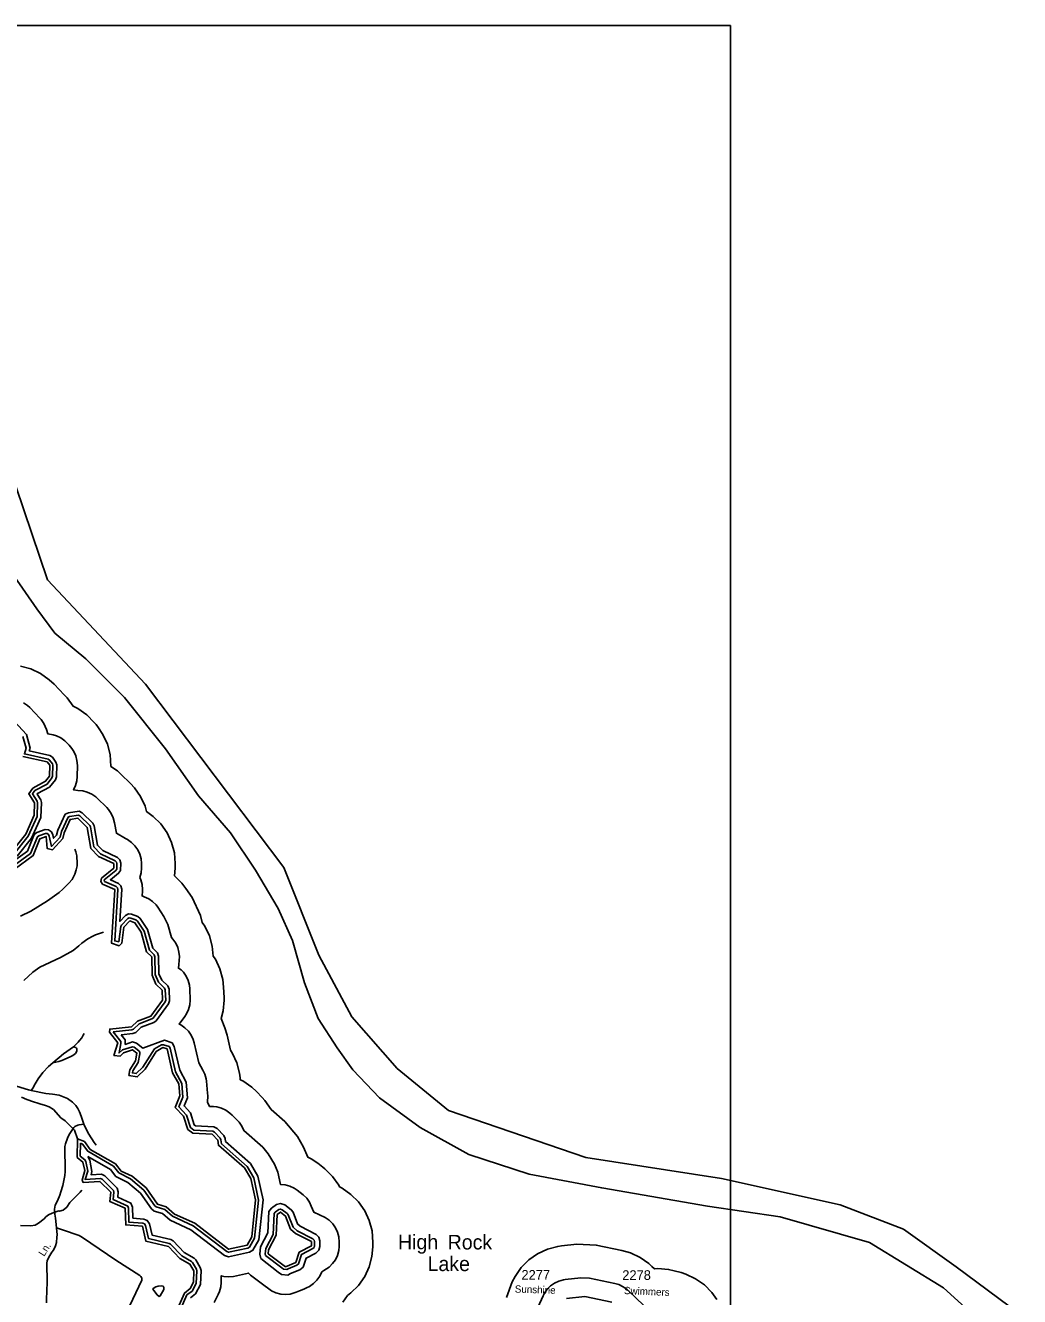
# Model space of a CAD drawing. Extents: x 1473865 to 1648260, y 639067 to 773536.
# Drawn here: x 1612503 to 1625428, y 686186 to 702708 of the extents above; entities that cross this region are included whole.
import ezdxf

# ---------------------------------------------------------------- set-up
doc = ezdxf.new("R2010")
doc.units = 0
for name, color, linetype in [('Exist Boundary Political CountyLine', 7, 'Continuous'), ('Exist Hydrographic Buffer Line', 7, 'Continuous'), ('Exist Hydrographic Island Shore', 7, 'Continuous'), ('Exist Hydrographic Lake Shore', 7, 'Continuous'), ('Exist Hydrographic Lake Shore Label', 7, 'Continuous'), ('Exist Hydrographic Misc Water Feature', 7, 'Continuous'), ('Exist Hydrographic River Shore', 7, 'Continuous'), ('Exist Road Non-System Type 51', 7, 'Continuous'), ('Exist Road Non-System Type 51 Label', 7, 'Continuous'), ('Exist Road Secondary Type 51 Label', 7, 'Continuous'), ('Exist Road Secondary Type 51 Number Label', 7, 'Continuous'), ('Map Preparation Inset Cut Line', 7, 'Continuous')]:
    doc.layers.add(name, color=color, linetype=linetype)

msp = doc.modelspace()

# ---------------------------------------------------------------- linework, layer by layer
at = {"layer": 'Exist Boundary Political CountyLine'}
msp.add_lwpolyline([(1612356, 695548), (1612651, 695125), (1612887, 694810), (1613290, 694475), (1613792, 693974), (1614323, 693305), (1614755, 692695), (1615168, 692212), (1615493, 691730), (1615788, 691228), (1615975, 690815), (1616132, 690264), (1616309, 689802), (1616555, 689418), (1616761, 689133), (1617105, 688769), (1617636, 688385), (1618266, 688031), (1619053, 687775), (1619997, 687598), (1621373, 687361), (1622317, 687224), (1623478, 686889), (1624441, 686299), (1625326, 685492)], dxfattribs=at)
at = {"layer": 'Exist Hydrographic Buffer Line'}
for points in [[(1616631, 686115), (1616691, 686202), (1616735, 686233), (1616834, 686331), (1616914, 686445), (1616973, 686572), (1617009, 686707), (1617021, 686831), (1617022, 686887), (1617010, 687040), (1616974, 687175), (1616915, 687301), (1616835, 687416), (1616736, 687514), (1616622, 687594), (1616587, 687613), (1616577, 687633), (1616497, 687747), (1616398, 687846), (1616371, 687868), (1616305, 687919), (1616218, 687976), (1616173, 687998), (1616120, 688130), (1616039, 688267), (1615878, 688460), (1615699, 688616), (1615618, 688733), (1615582, 688773), (1615508, 688850), (1615445, 688909), (1615331, 688989), (1615297, 689005), (1615295, 689027), (1615286, 689090), (1615250, 689225), (1615194, 689346), (1615171, 689387), (1615126, 689583), (1615098, 689678), (1615049, 689802), (1615075, 689900), (1615087, 690039), (1615086, 690075), (1615080, 690207), (1615069, 690309), (1615033, 690444), (1614974, 690570), (1614945, 690612), (1614933, 690739), (1614897, 690874), (1614838, 691000), (1614802, 691050), (1614778, 691140), (1614670, 691372), (1614589, 691492), (1614539, 691558), (1614443, 691654), (1614452, 691755), (1614452, 691814), (1614440, 691953), (1614404, 692088), (1614345, 692214), (1614265, 692329), (1614166, 692427), (1614078, 692489), (1614060, 692558), (1614001, 692684), (1613921, 692799), (1613868, 692855), (1613745, 692976), (1613699, 693018), (1613616, 693076), (1613607, 693231), (1613571, 693365), (1613512, 693492), (1613455, 693577), (1613423, 693620), (1613399, 693649), (1613300, 693748), (1613186, 693828), (1613123, 693858), (1613045, 693968), (1613009, 694009), (1612877, 694146), (1612814, 694204), (1612700, 694284), (1612574, 694343), (1612439, 694379)], [(1614684, 689527), (1614658, 689584), (1614622, 689636), (1614578, 689680), (1614526, 689716), (1614504, 689726), (1614577, 689826), (1614599, 689859), (1614625, 689916), (1614642, 689976), (1614647, 690039), (1614641, 690187), (1614636, 690233), (1614619, 690293), (1614593, 690350), (1614557, 690402), (1614528, 690433), (1614492, 690454), (1614496, 690502), (1614505, 690608), (1614500, 690662), (1614483, 690723), (1614457, 690780), (1614421, 690831), (1614402, 690853), (1614354, 691021), (1614305, 691126), (1614224, 691246), (1614202, 691276), (1614157, 691320), (1614106, 691356), (1614049, 691382), (1614021, 691393), (1614025, 691457), (1614025, 691479), (1614020, 691542), (1614003, 691603), (1613990, 691631), (1614007, 691693), (1614012, 691755), (1614012, 691814), (1614007, 691877), (1613990, 691938), (1613964, 691994), (1613928, 692046), (1613884, 692090), (1613832, 692126), (1613805, 692141), (1613686, 692208), (1613663, 692345), (1613646, 692407), (1613620, 692464), (1613584, 692516), (1613560, 692541), (1613437, 692662), (1613417, 692681), (1613365, 692717), (1613308, 692743), (1613248, 692759), (1613185, 692765), (1613129, 692771), (1613155, 692827), (1613172, 692888), (1613177, 692945), (1613179, 693087), (1613174, 693154), (1613157, 693215), (1613131, 693272), (1613106, 693310), (1613073, 693353), (1613018, 693411), (1612966, 693447), (1612909, 693473), (1612863, 693487), (1612794, 693502), (1612777, 693558), (1612744, 693634), (1612708, 693685), (1612692, 693704), (1612560, 693841), (1612532, 693867), (1612480, 693903)], [(1612398, 691910), (1612582, 692144), (1612706, 692414), (1612712, 692609), (1612703, 692644), (1612655, 692718), (1612660, 692725), (1612817, 692808), (1612894, 692902), (1612907, 692941), (1612910, 693097), (1612900, 693134), (1612854, 693196), (1612821, 693220), (1612554, 693278), (1612564, 693315), (1612516, 693491), (1612360, 693660)], [(1612355, 691936), (1612539, 692171), (1612655, 692426), (1612661, 692603), (1612656, 692623), (1612595, 692719), (1612626, 692763), (1612785, 692847), (1612849, 692927), (1612857, 692950), (1612859, 693091), (1612854, 693112), (1612818, 693159), (1612800, 693173), (1612490, 693240), (1612512, 693315), (1612470, 693466)], [(1613643, 689627), (1613887, 689653), (1613909, 689662), (1613981, 689732), (1614149, 689794), (1614166, 689806), (1614319, 690015), (1614327, 690039), (1614321, 690172), (1614312, 690196), (1614233, 690271), (1614190, 690372), (1614185, 690601), (1614176, 690626), (1614115, 690688), (1614046, 690935), (1613959, 691067), (1613940, 691082), (1613873, 691106), (1613852, 691108), (1613833, 691099), (1613754, 691015), (1613744, 690995), (1613717, 690797), (1613664, 690809), (1613705, 691477), (1613700, 691499), (1613685, 691514), (1613533, 691581), (1613528, 691602), (1613677, 691724), (1613690, 691742), (1613692, 691814), (1613687, 691834), (1613672, 691849), (1613478, 691940), (1613393, 692030), (1613348, 692291), (1613339, 692310), (1613213, 692433), (1613192, 692444), (1613078, 692427), (1613059, 692418), (1612971, 692231), (1612954, 692159), (1612841, 692036), (1612813, 692171), (1612804, 692193), (1612787, 692205), (1612766, 692206), (1612676, 692173), (1612659, 692162), (1612570, 691943), (1612346, 691779)], [(1613748, 689587), (1613900, 689604), (1613937, 689619), (1614008, 689688), (1614173, 689749), (1614202, 689770), (1614365, 689992), (1614378, 690032), (1614371, 690183), (1614355, 690225), (1614275, 690300), (1614240, 690383), (1614235, 690611), (1614219, 690653), (1614160, 690714), (1614092, 690956), (1613997, 691101), (1613964, 691126), (1613884, 691156), (1613843, 691159), (1613803, 691141), (1613730, 691063), (1613756, 691481), (1613746, 691525), (1613714, 691556), (1613608, 691603), (1613714, 691689), (1613740, 691725), (1613743, 691820), (1613732, 691861), (1613702, 691891), (1613508, 691982), (1613440, 692053), (1613396, 692306), (1613381, 692339), (1613243, 692475), (1613201, 692497), (1613063, 692475), (1613022, 692456), (1612923, 692248), (1612907, 692183), (1612870, 692143), (1612861, 692186), (1612844, 692226), (1612805, 692254), (1612759, 692258), (1612652, 692218), (1612618, 692194), (1612529, 691976), (1612379, 691866)], [(1613219, 688179), (1613246, 688169), (1613313, 688075), (1613650, 687880), (1613719, 687793), (1613868, 687716), (1614042, 687571), (1614186, 687365), (1614205, 687351), (1614315, 687317), (1614416, 687229), (1614686, 687104), (1615121, 686770), (1615145, 686762), (1615396, 686817), (1615418, 686830), (1615482, 686943), (1615535, 687440), (1615471, 687730), (1615385, 687878), (1615051, 688173), (1615045, 688224), (1615036, 688245), (1614960, 688324), (1614938, 688336), (1614695, 688347), (1614649, 688382), (1614597, 688546), (1614499, 688653), (1614550, 688779), (1614538, 688955), (1614455, 689109), (1614385, 689413), (1614372, 689435), (1614300, 689460), (1614274, 689459), (1614183, 689405), (1614028, 689166), (1613945, 689084), (1613894, 689093), (1613898, 689121), (1613969, 689230), (1613993, 689343), (1613991, 689364), (1613979, 689380), (1613919, 689426), (1613895, 689434), (1613765, 689391), (1613721, 689353), (1613743, 689474), (1613743, 689500), (1613643, 689627)], [(1613315, 688007), (1613611, 687836), (1613681, 687747), (1613836, 687667), (1613999, 687531), (1614144, 687325), (1614179, 687298), (1614286, 687265), (1614384, 687180), (1614656, 687054), (1615093, 686718), (1615142, 686702), (1615418, 686762), (1615461, 686788), (1615538, 686925), (1615593, 687444), (1615526, 687752), (1615431, 687915), (1615106, 688202), (1615101, 688239), (1615085, 688278), (1614995, 688371), (1614954, 688393), (1614716, 688404), (1614699, 688417), (1614649, 688575), (1614566, 688665), (1614609, 688769), (1614595, 688972), (1614509, 689130), (1614439, 689435), (1614411, 689483), (1614310, 689518), (1614029, 689415), (1613947, 689478), (1613895, 689495), (1613801, 689464), (1613800, 689521), (1613748, 689587)], [(1614958, 686110), (1615010, 686211), (1615027, 686251), (1615044, 686312), (1615049, 686369), (1615050, 686456), (1615083, 686447), (1615145, 686442), (1615208, 686447), (1615405, 686491), (1615430, 686466), (1615603, 686335), (1615667, 686286), (1615704, 686262), (1615761, 686235), (1615822, 686219), (1615884, 686213), (1615947, 686219), (1616024, 686242), (1616065, 686259), (1616122, 686283), (1616158, 686298), (1616198, 686318), (1616249, 686354), (1616294, 686398), (1616330, 686450), (1616356, 686507), (1616385, 686525), (1616452, 686570), (1616497, 686614), (1616533, 686665), (1616559, 686722), (1616576, 686783), (1616581, 686839), (1616582, 686895), (1616577, 686964), (1616560, 687024), (1616534, 687081), (1616498, 687133), (1616453, 687177), (1616402, 687213), (1616251, 687283), (1616220, 687363), (1616196, 687413), (1616160, 687464), (1616115, 687509), (1616037, 687569), (1615998, 687595), (1615941, 687622), (1615881, 687638), (1615819, 687644), (1615783, 687801), (1615742, 687905), (1615661, 688042), (1615588, 688129), (1615343, 688343), (1615317, 688399), (1615281, 688451), (1615265, 688469), (1615191, 688546), (1615162, 688572), (1615111, 688608), (1615054, 688634), (1614994, 688651), (1614948, 688656), (1614897, 688658), (1614871, 688713), (1614873, 688794), (1614871, 688828), (1614857, 688986), (1614853, 689014), (1614836, 689075), (1614811, 689129), (1614756, 689226), (1614697, 689485), (1614684, 689527)], [(1614485, 685939), (1614604, 686207), (1614670, 686258), (1614725, 686356), (1614731, 686521), (1614726, 686542), (1614677, 686628), (1614662, 686643), (1614535, 686715), (1614391, 686865), (1614371, 686876), (1614104, 686939), (1614063, 687109), (1614050, 687131), (1614031, 687139), (1613846, 687154), (1613842, 687335), (1613833, 687360), (1613645, 687446), (1613653, 687542), (1613648, 687565), (1613501, 687711), (1613480, 687722), (1613280, 687709), (1613313, 687814), (1613290, 687941), (1613277, 687964), (1613217, 688012), (1613219, 688179)], [(1614648, 686171), (1614713, 686221), (1614779, 686341), (1614787, 686527), (1614777, 686563), (1614721, 686662), (1614696, 686687), (1614569, 686759), (1614425, 686909), (1614392, 686928), (1614150, 686985), (1614115, 687131), (1614088, 687174), (1614045, 687194), (1613900, 687206), (1613897, 687346), (1613876, 687401), (1613703, 687480), (1613709, 687546), (1613698, 687593), (1613534, 687756), (1613492, 687778), (1613357, 687769), (1613369, 687810), (1613343, 687961), (1613315, 688007)], [(1615791, 686505), (1615832, 686474), (1615913, 686464), (1615951, 686484), (1616071, 686532), (1616114, 686569), (1616152, 686686), (1616281, 686752), (1616318, 686788), (1616332, 686835), (1616333, 686909), (1616320, 686958), (1616284, 686994), (1616077, 687100), (1616042, 687130), (1615984, 687282), (1615959, 687315), (1615876, 687379), (1615820, 687397), (1615767, 687383), (1615701, 687334), (1615669, 687290), (1615655, 687013), (1615558, 686834), (1615550, 686737), (1615564, 686681), (1615791, 686505)], [(1615835, 686561), (1615860, 686541), (1615900, 686536), (1615921, 686548), (1616034, 686593), (1616053, 686610), (1616094, 686735), (1616239, 686810), (1616256, 686825), (1616261, 686845), (1616262, 686901), (1616257, 686921), (1616242, 686936), (1616038, 687041), (1615983, 687088), (1615921, 687247), (1615908, 687265), (1615843, 687315), (1615818, 687324), (1615798, 687318), (1615752, 687284), (1615738, 687265), (1615725, 686994), (1615627, 686813), (1615621, 686743), (1615626, 686722), (1615835, 686561)], [(1621494, 686147), (1621429, 686240), (1621330, 686338), (1621216, 686418), (1621090, 686477), (1621027, 686497), (1620936, 686522), (1620864, 686538), (1620725, 686550), (1620683, 686546), (1620649, 686578), (1620608, 686615), (1620494, 686695), (1620368, 686754), (1620257, 686786), (1619925, 686855), (1619674, 686867), (1619474, 686844), (1619423, 686837), (1619289, 686801), (1619162, 686742), (1619048, 686662), (1618949, 686564), (1618869, 686449), (1618832, 686377), (1618757, 686173)], [(1620537, 686075), (1620344, 686262), (1620325, 686278), (1620274, 686314), (1620217, 686341), (1620167, 686355), (1619835, 686424), (1619722, 686429), (1619522, 686407), (1619500, 686404), (1619439, 686388), (1619382, 686361), (1619331, 686325), (1619286, 686281), (1619250, 686229), (1619234, 686197), (1619076, 685846)], [(1620128, 686113), (1619774, 686187), (1619539, 686163)]]:
    msp.add_lwpolyline(points, dxfattribs=at)
at = {"layer": 'Exist Hydrographic Island Shore'}
msp.add_lwpolyline([(1615884, 686573), (1615661, 686742), (1615662, 686794), (1615764, 686983), (1615776, 687252), (1615818, 687284), (1615884, 687233), (1615949, 687064), (1616015, 687007), (1616222, 686901), (1616221, 686845), (1616061, 686763), (1616018, 686630), (1615884, 686573)], dxfattribs=at)
at = {"layer": 'Exist Hydrographic Lake Shore'}
for points in [[(1612320, 691956), (1612507, 692195), (1612619, 692443), (1612621, 692603), (1612547, 692720), (1612598, 692794), (1612766, 692883), (1612817, 692951), (1612819, 693092), (1612786, 693135), (1612470, 693204)], [(1614450, 685959), (1614571, 686232), (1614646, 686290), (1614689, 686374), (1614691, 686522), (1614642, 686608), (1614510, 686683), (1614362, 686837), (1614071, 686905), (1614024, 687100), (1613807, 687117), (1613802, 687334), (1613603, 687420), (1613613, 687545), (1613473, 687682), (1613256, 687667), (1613240, 687700), (1613274, 687824), (1613251, 687933), (1613177, 687994), (1613180, 688236), (1613271, 688202), (1613345, 688098), (1613676, 687911), (1613750, 687818), (1613890, 687749), (1614072, 687598), (1614219, 687388), (1614335, 687353), (1614442, 687259), (1614707, 687139), (1615145, 686802), (1615387, 686856), (1615447, 686963), (1615495, 687444), (1615432, 687721), (1615351, 687858), (1615013, 688153), (1615005, 688219), (1614931, 688296), (1614681, 688308), (1614615, 688358), (1614559, 688533), (1614452, 688644), (1614513, 688794), (1614498, 688952), (1614417, 689094), (1614346, 689404), (1614288, 689422), (1614204, 689371), (1614059, 689141), (1613958, 689041), (1613849, 689060), (1613859, 689135), (1613935, 689252), (1613953, 689350), (1613895, 689394), (1613778, 689353), (1613736, 689312), (1613653, 689320), (1613705, 689486), (1613598, 689623), (1613599, 689662), (1613883, 689693), (1613959, 689767), (1614135, 689832), (1614287, 690039), (1614281, 690170), (1614199, 690248), (1614150, 690363), (1614145, 690600), (1614079, 690667), (1614007, 690924), (1613926, 691044), (1613859, 691068), (1613783, 690988), (1613755, 690778), (1613722, 690746), (1613622, 690781), (1613665, 691479), (1613507, 691548), (1613483, 691582), (1613491, 691624), (1613652, 691755), (1613652, 691814), (1613454, 691907), (1613355, 692011), (1613308, 692284), (1613185, 692405), (1613085, 692387), (1613007, 692215), (1612990, 692140), (1612854, 691991)], [(1612854, 691991), (1612788, 692009), (1612773, 692167), (1612690, 692136), (1612603, 691918), (1612359, 691739)]]:
    msp.add_lwpolyline(points, dxfattribs=at)
at = {"layer": 'Exist Hydrographic Misc Water Feature'}
for points in [[(1613180, 688236), (1613140, 688348), (1613064, 688427), (1613020, 688470), (1612965, 688511), (1612867, 688617), (1612812, 688654), (1612764, 688671), (1612692, 688692), (1612665, 688700), (1612609, 688717), (1612521, 688747), (1612454, 688779)], [(1613235, 687569), (1613216, 687541), (1613082, 687408), (1613041, 687350), (1612996, 687307), (1612946, 687298), (1612940, 687300), (1612851, 687270), (1612803, 687249), (1612770, 687223), (1612746, 687198), (1612673, 687139), (1612632, 687114), (1612572, 687107), (1612440, 687110)], [(1614164, 686293), (1614201, 686311), (1614228, 686322), (1614276, 686325), (1614294, 686321), (1614302, 686305), (1614302, 686279), (1614257, 686194), (1614242, 686188), (1614216, 686208), (1614172, 686265), (1614159, 686281), (1614164, 686293)]]:
    msp.add_lwpolyline(points, dxfattribs=at)
at = {"layer": 'Exist Hydrographic River Shore'}
msp.add_lwpolyline([(1612279, 697013), (1612789, 695501), (1614064, 694147), (1615865, 691763), (1616316, 690625), (1616748, 689820), (1617336, 689152), (1618003, 688603), (1619788, 687994), (1621553, 687719), (1623094, 687377), (1623918, 687062), (1624604, 686572), (1625428, 685963)], dxfattribs=at)
at = {"layer": 'Exist Road Non-System Type 51'}
for points in [[(1612439, 691132), (1612576, 691197), (1612792, 691330), (1612943, 691439), (1612989, 691481), (1613069, 691561), (1613110, 691609), (1613129, 691642), (1613144, 691675), (1613164, 691734), (1613176, 691786), (1613178, 691813), (1613173, 691916), (1613161, 691968), (1613147, 692002)], [(1612482, 690294), (1612601, 690401), (1612689, 690466), (1612960, 690592), (1613124, 690683), (1613200, 690744), (1613238, 690781), (1613315, 690834), (1613379, 690870), (1613416, 690886), (1613517, 690921)], [(1613127, 689433), (1613189, 689492), (1613208, 689513), (1613235, 689551), (1613256, 689584), (1613266, 689606)], [(1612860, 689226), (1612999, 689342), (1613127, 689433)], [(1612860, 689226), (1612940, 689241), (1612978, 689254), (1613084, 689301), (1613119, 689319), (1613138, 689333), (1613155, 689347), (1613169, 689368), (1613171, 689380), (1613170, 689404), (1613167, 689413), (1613157, 689425), (1613127, 689433)], [(1612578, 688865), (1612598, 688895), (1612631, 688953), (1612671, 689017), (1612729, 689097), (1612802, 689176), (1612860, 689226)], [(1611095, 688346), (1611068, 688534), (1611087, 688714), (1611098, 688723), (1611301, 688751), (1611443, 688779), (1611500, 688792), (1611566, 688812), (1611654, 688846), (1611700, 688867), (1611802, 688907), (1611910, 688936), (1611972, 688946), (1612143, 688959), (1612213, 688961), (1612267, 688953), (1612333, 688936), (1612542, 688874), (1612578, 688865)], [(1612578, 688865), (1612770, 688825), (1612856, 688818), (1612944, 688804), (1613052, 688759), (1613116, 688715), (1613159, 688670), (1613186, 688629), (1613206, 688589), (1613227, 688533), (1613261, 688428)], [(1612908, 687078), (1612896, 687204), (1612886, 687256), (1612882, 687322), (1612884, 687348), (1612890, 687373), (1612921, 687432), (1612951, 687504), (1612965, 687548), (1612989, 687628), (1613016, 687758), (1613020, 687812), (1613018, 688136), (1613023, 688172), (1613050, 688243), (1613074, 688291), (1613131, 688382), (1613145, 688396), (1613184, 688413), (1613201, 688419), (1613261, 688428)], [(1613261, 688428), (1613300, 688343), (1613326, 688298), (1613396, 688190), (1613424, 688152)], [(1612777, 686103), (1612777, 686149), (1612788, 686373), (1612783, 686622), (1612788, 686652), (1612807, 686700), (1612848, 686765), (1612867, 686789), (1612896, 686846), (1612906, 686890), (1612914, 686956), (1612915, 686990), (1612908, 687078)], [(1613832, 686020), (1613860, 686072), (1614015, 686401), (1614017, 686411), (1614015, 686425), (1614012, 686436), (1614003, 686447), (1613991, 686458), (1613680, 686661), (1613355, 686882), (1613247, 686953), (1613201, 686978), (1613149, 686999), (1613037, 687038), (1612908, 687078)]]:
    msp.add_lwpolyline(points, dxfattribs=at)
at = {"layer": 'Map Preparation Inset Cut Line'}
msp.add_lwpolyline([(1593323, 678674), (1621669, 678674), (1621669, 702706), (1605697, 702708), (1605696, 695030), (1593323, 695030), (1593323, 678674)], dxfattribs=at)

# ---------------------------------------------------------------- texts
at = {"layer": 'Exist Hydrographic Lake Shore Label'}
for s, p in [('High', (1617347, 686800)), ('Rock', (1617993, 686798)), ('Lake', (1617732, 686517))]:
    msp.add_text(s, height=190, dxfattribs=at).set_placement(p)
at = {"layer": 'Exist Road Non-System Type 51 Label'}
msp.add_text('Ln.', height=95, rotation=57.5185, dxfattribs=at).set_placement((1612746, 686701))
at = {"layer": 'Exist Road Secondary Type 51 Label'}
for s, rotation, p in [('Sunshine', 358.1442, (1618865, 686238)), ('Swimmers', 357.5085, (1620284, 686219))]:
    msp.add_text(s, height=95, rotation=rotation, dxfattribs=at).set_placement(p)
at = {"layer": 'Exist Road Secondary Type 51 Number Label'}
for s, p in [('2277', (1618952, 686406)), ('2278', (1620263, 686403))]:
    msp.add_text(s, height=125, dxfattribs=at).set_placement(p)

doc.saveas('drawing.dxf')
